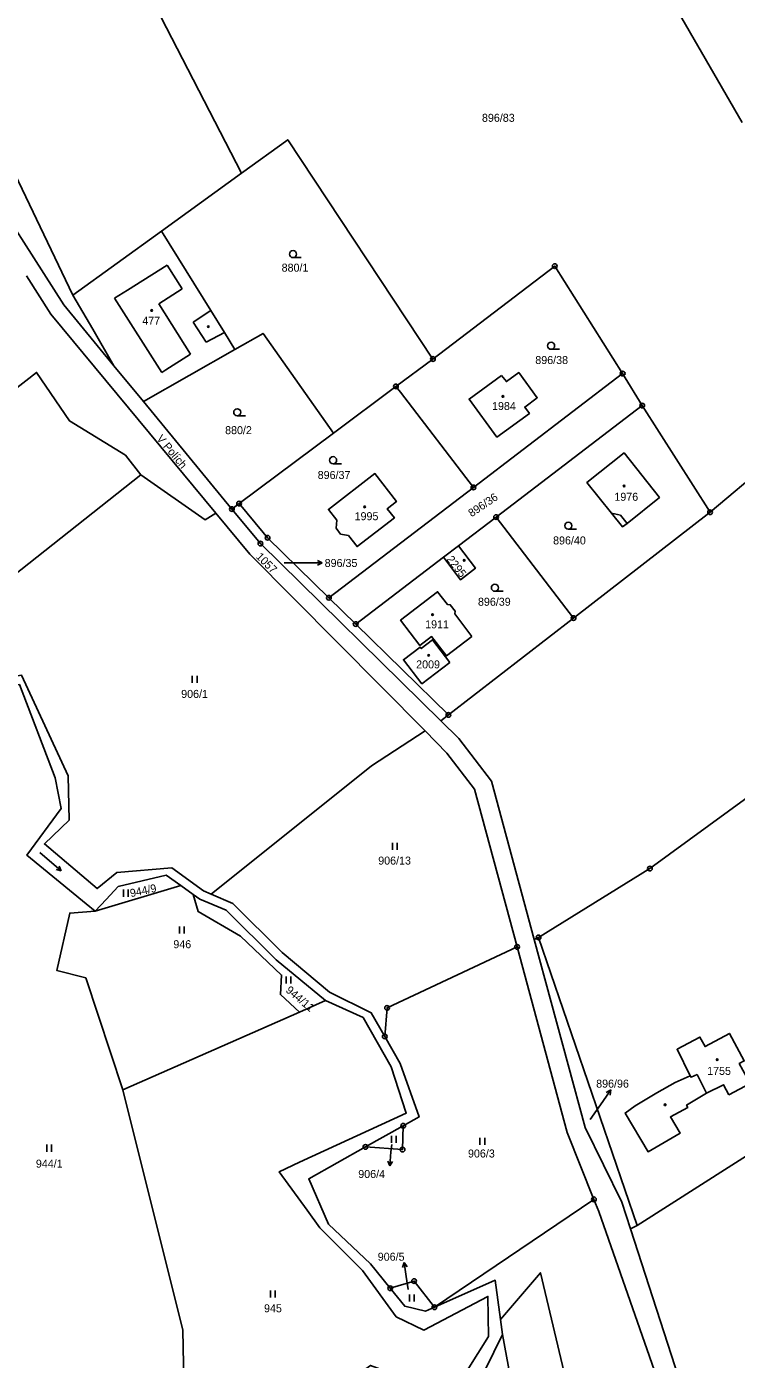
# Model space of a CAD drawing. Extents: x -680203 to -673936, y -1102717 to -1093650.
# Drawn here: x -679761.2 to -679610.4, y -1097519.2 to -1097236 of the extents above; entities that cross this region are included whole.
import ezdxf

# ---------------------------------------------------------------- set-up
doc = ezdxf.new("R2010")
doc.units = 0
for name, color, linetype in [('SOxx02xx_Koleje_param další_Popis10', 7, 'Continuous'), ('SOxx02xx_Staničení_Popis10', 7, 'Continuous'), ('SOxxxxxx_Koleje_hlavní_body_Popis10', 7, 'Continuous'), ('SOxxxxxx_Koleje_param další_Popis10', 7, 'Continuous'), ('SOxxxxxx_Osa_bod_P', 7, 'Continuous'), ('SOxxxxxx_Staničení_Popis10', 7, 'Continuous'), ('x_prac', 7, 'Continuous')]:
    doc.layers.add(name, color=color, linetype=linetype)

msp = doc.modelspace()

# ---------------------------------------------------------------- linework, layer by layer
at = {"layer": 'SOxx02xx_Koleje_param další_Popis10'}
for centre, radius in [((-679648.99, -1097286.87), 0.5), ((-679648.99, -1097286.87), 0.0303), ((-679674.87, -1097306.6), 0.5), ((-679674.87, -1097306.6), 0.0303), ((-679634.56, -1097309.68), 0.5), ((-679634.56, -1097309.68), 0.0303), ((-679682.73, -1097312.42), 0.5), ((-679682.73, -1097312.42), 0.0303), ((-679630.39, -1097316.5), 0.5), ((-679630.39, -1097316.5), 0.0303), ((-679666.27, -1097333.89), 0.5), ((-679666.27, -1097333.89), 0.0303), ((-679716.05, -1097337.32), 0.5), ((-679717.56, -1097338.49), 0.5), ((-679717.56, -1097338.49), 0.0303), ((-679716.05, -1097337.32), 0.0303), ((-679661.44, -1097340.19), 0.5), ((-679615.99, -1097339.17), 0.5), ((-679615.99, -1097339.17), 0.0303), ((-679661.44, -1097340.19), 0.0303), ((-679711.52, -1097345.82), 0.5), ((-679709.99, -1097344.58), 0.5), ((-679709.99, -1097344.58), 0.0303), ((-679711.52, -1097345.82), 0.0303), ((-679696.98, -1097357.34), 0.5), ((-679696.98, -1097357.34), 0.0303), ((-679691.28, -1097362.92), 0.5), ((-679644.99, -1097361.65), 0.5), ((-679644.99, -1097361.65), 0.0303), ((-679691.28, -1097362.92), 0.0303), ((-679671.58, -1097382.23), 0.5), ((-679671.58, -1097382.23), 0.0303), ((-679628.76, -1097414.86), 0.5), ((-679628.76, -1097414.86), 0.0303), ((-679652.42, -1097429.52), 0.5), ((-679652.42, -1097429.52), 0.0303), ((-679656.99, -1097431.51), 0.5), ((-679656.99, -1097431.51), 0.0303), ((-679684.61, -1097444.47), 0.5), ((-679684.61, -1097444.47), 0.0303), ((-679685.11, -1097450.54), 0.5), ((-679685.11, -1097450.54), 0.0303), ((-679681.19, -1097469.53), 0.5), ((-679681.19, -1097469.53), 0.0303), ((-679689.21, -1097474.02), 0.5), ((-679689.21, -1097474.02), 0.0303), ((-679681.32, -1097474.57), 0.5), ((-679681.32, -1097474.57), 0.0303), ((-679640.68, -1097485.16), 0.5), ((-679640.68, -1097485.16), 0.0303), ((-679683.94, -1097504.06), 0.5), ((-679678.86, -1097502.52), 0.5), ((-679678.86, -1097502.52), 0.0303), ((-679683.94, -1097504.06), 0.0303), ((-679674.55, -1097508.09), 0.5), ((-679674.55, -1097508.09), 0.0303)]:
    msp.add_circle(centre, radius, dxfattribs=at)
at = {"layer": 'SOxx02xx_Staničení_Popis10'}
for p, q in [((-679706.45, -1097349.93), (-679701.37, -1097349.89)), ((-679701.37, -1097349.89), (-679698.37, -1097349.89)), ((-679698.37, -1097349.89), (-679699.37, -1097349.39)), ((-679698.37, -1097349.89), (-679699.37, -1097350.39)), ((-679641.43, -1097468.19), (-679638.8, -1097464.36)), ((-679638.8, -1097464.36), (-679637.08, -1097461.9)), ((-679637.08, -1097461.9), (-679638.06, -1097462.44)), ((-679637.08, -1097461.9), (-679637.24, -1097463.01)), ((-679683.78, -1097475.07), (-679684.04, -1097478.06)), ((-679683.63, -1097473.47), (-679683.78, -1097475.07)), ((-679684.04, -1097478.06), (-679684.45, -1097477.02)), ((-679684.04, -1097478.06), (-679683.45, -1097477.11)), ((-679680.97, -1097498.57), (-679681.32, -1097499.63)), ((-679680.55, -1097501.54), (-679680.97, -1097498.57)), ((-679680.97, -1097498.57), (-679680.33, -1097499.49)), ((-679680.16, -1097504.32), (-679680.55, -1097501.54))]:
    msp.add_line(p, q, dxfattribs=at)
at = {"layer": 'SOxxxxxx_Koleje_hlavní_body_Popis10'}
for p, q in [((-679704.59, -1097285.06), (-679702.84, -1097285.06)), ((-679649.76, -1097304.54), (-679648.01, -1097304.54)), ((-679716.45, -1097318.67), (-679714.7, -1097318.67)), ((-679696.07, -1097328.85), (-679694.32, -1097328.85)), ((-679646.1, -1097342.77), (-679644.35, -1097342.77)), ((-679661.7, -1097355.96), (-679659.95, -1097355.96)), ((-679725.99, -1097375.43), (-679725.99, -1097373.93)), ((-679724.99, -1097375.43), (-679724.99, -1097373.93)), ((-679683.47, -1097410.91), (-679683.47, -1097409.41)), ((-679682.47, -1097410.91), (-679682.47, -1097409.41)), ((-679758.38, -1097411.43), (-679753.85, -1097415.37)), ((-679753.85, -1097415.37), (-679754.92, -1097415.1)), ((-679753.85, -1097415.37), (-679754.26, -1097414.35)), ((-679740.61, -1097420.85), (-679740.61, -1097419.35)), ((-679739.61, -1097420.85), (-679739.61, -1097419.35)), ((-679728.71, -1097428.68), (-679728.71, -1097427.18)), ((-679727.71, -1097428.68), (-679727.71, -1097427.18)), ((-679706.03, -1097439.28), (-679706.03, -1097437.78)), ((-679705.03, -1097439.28), (-679705.03, -1097437.78)), ((-679683.66, -1097473.17), (-679683.66, -1097471.67)), ((-679682.66, -1097473.17), (-679682.66, -1097471.67)), ((-679664.87, -1097473.59), (-679664.87, -1097472.09)), ((-679663.87, -1097473.59), (-679663.87, -1097472.09)), ((-679756.88, -1097475.03), (-679756.88, -1097473.53)), ((-679755.88, -1097475.03), (-679755.88, -1097473.53)), ((-679709.4, -1097506.03), (-679709.4, -1097504.53)), ((-679708.4, -1097506.03), (-679708.4, -1097504.53)), ((-679679.85, -1097506.9), (-679679.85, -1097505.4)), ((-679678.85, -1097506.9), (-679678.85, -1097505.4))]:
    msp.add_line(p, q, dxfattribs=at)
for centre in [(-679704.59, -1097284.31), (-679649.76, -1097303.79), (-679716.45, -1097317.92), (-679696.07, -1097328.1), (-679646.1, -1097342.02), (-679661.7, -1097355.21)]:
    msp.add_circle(centre, 0.75, dxfattribs=at)
at = {"layer": 'SOxxxxxx_Koleje_param další_Popis10'}
for centre in [(-679734.63, -1097296.28), (-679722.6, -1097299.73), (-679660.01, -1097314.55), (-679634.25, -1097333.6), (-679689.36, -1097338.02), (-679668.22, -1097349.38), (-679674.95, -1097360.91), (-679675.79, -1097369.58), (-679614.47, -1097455.48), (-679625.54, -1097465.07)]:
    msp.add_circle(centre, 0.175, dxfattribs=at)
at = {"layer": 'SOxxxxxx_Staničení_Popis10'}
for p, q in [((-679739.79, -1097291.97), (-679731.33, -1097286.64)), ((-679731.33, -1097286.64), (-679728.13, -1097291.72)), ((-679742.51, -1097293.68), (-679739.79, -1097291.97)), ((-679732.47, -1097309.44), (-679742.51, -1097293.68)), ((-679728.13, -1097291.72), (-679733.12, -1097294.86)), ((-679733.12, -1097294.86), (-679726.38, -1097305.56)), ((-679725.83, -1097298.74), (-679722.05, -1097296.32)), ((-679723.02, -1097303.03), (-679725.83, -1097298.74)), ((-679719.16, -1097300.97), (-679723.02, -1097303.03)), ((-679726.38, -1097305.56), (-679731.58, -1097308.88)), ((-679731.58, -1097308.88), (-679732.47, -1097309.44)), ((-679635.04, -1097339.75), (-679636.93, -1097339.37)), ((-679633.62, -1097341.52), (-679635.04, -1097339.75)), ((-679618.75, -1097458.6), (-679616.76, -1097462.61))]:
    msp.add_line(p, q, dxfattribs=at)
msp.add_lwpolyline([(-679620.2, -1097458.88), (-679620.02, -1097459.23), (-679618.75, -1097458.6)], dxfattribs=at)
at = {"layer": 'x_prac'}
for p, q in [((-679715.53, -1097267.12), (-679742.16, -1097215.47)), ((-679609.17, -1097256.33), (-679625.2, -1097228.56)), ((-679751.35, -1097293.04), (-679777.52, -1097238.49)), ((-679715.53, -1097267.12), (-679732.55, -1097279.44)), ((-679732.55, -1097279.44), (-679751.35, -1097293.04)), ((-679648.99, -1097286.87), (-679674.87, -1097306.6)), ((-679634.56, -1097309.68), (-679648.99, -1097286.87)), ((-679736.38, -1097315.63), (-679716.92, -1097304.57)), ((-679742.63, -1097308.05), (-679736.38, -1097315.63)), ((-679682.73, -1097312.42), (-679674.87, -1097306.6)), ((-679615.99, -1097339.17), (-679576.72, -1097306.09)), ((-679634.56, -1097309.68), (-679666.27, -1097333.89)), ((-679630.39, -1097316.5), (-679634.56, -1097309.68)), ((-679696.01, -1097322.35), (-679682.73, -1097312.42)), ((-679736.38, -1097315.63), (-679717.56, -1097338.49)), ((-679661.44, -1097340.19), (-679630.39, -1097316.5)), ((-679615.99, -1097339.17), (-679630.39, -1097316.5)), ((-679716.05, -1097337.32), (-679696.01, -1097322.35)), ((-679736.92, -1097331.22), (-679791.48, -1097374.33)), ((-679666.27, -1097333.89), (-679696.98, -1097357.34)), ((-679717.56, -1097338.49), (-679716.05, -1097337.32)), ((-679644.99, -1097361.65), (-679615.99, -1097339.17)), ((-679669.45, -1097346.29), (-679661.44, -1097340.19)), ((-679644.99, -1097361.65), (-679661.44, -1097340.19)), ((-679672.64, -1097348.72), (-679669.45, -1097346.29)), ((-679691.28, -1097362.92), (-679672.64, -1097348.72)), ((-679691.28, -1097362.92), (-679696.98, -1097357.34)), ((-679671.58, -1097382.23), (-679644.99, -1097361.65)), ((-679671.58, -1097382.23), (-679691.28, -1097362.92)), ((-679673.19, -1097383.48), (-679671.58, -1097382.23)), ((-679746.65, -1097423.9), (-679728.46, -1097418.49)), ((-679731.51, -1097416.3), (-679728.46, -1097418.49)), ((-679728.46, -1097418.49), (-679725.81, -1097420.4)), ((-679725.81, -1097420.4), (-679724.41, -1097421.4)), ((-679653.34, -1097429.94), (-679652.42, -1097429.52)), ((-679652.42, -1097429.52), (-679631.5, -1097490.75)), ((-679703.25, -1097445.39), (-679697.7, -1097442.94)), ((-679703.25, -1097445.39), (-679740.72, -1097461.89)), ((-679681.19, -1097469.53), (-679689.21, -1097474.02)), ((-679640.68, -1097485.16), (-679674.55, -1097508.09)), ((-679639.65, -1097487.72), (-679640.68, -1097485.16)), ((-679632.9, -1097491.46), (-679631.5, -1097490.75)), ((-679632.9, -1097491.46), (-679620.28, -1097530.33)), ((-679660.1, -1097513.91), (-679660.53, -1097510.67))]:
    msp.add_line(p, q, dxfattribs=at)
for points in [[(-679794.73, -1097237.43), (-679778.21, -1097258.98), (-679772.01, -1097265.92), (-679753.31, -1097295.07), (-679742.63, -1097308.05)], [(-679674.87, -1097306.6), (-679705.72, -1097260.02), (-679715.53, -1097267.12)], [(-679716.92, -1097304.57), (-679719.16, -1097300.97), (-679722.05, -1097296.32), (-679732.55, -1097279.44)], [(-679721.02, -1097339.35), (-679756.04, -1097297.04), (-679761.22, -1097288.91)], [(-679751.35, -1097293.04), (-679747.14, -1097300.29), (-679742.63, -1097308.05)], [(-679716.92, -1097304.57), (-679710.95, -1097301.18), (-679696.01, -1097322.35)], [(-679801.17, -1097342.28), (-679759.07, -1097309.45), (-679752.1, -1097319.77), (-679740.21, -1097327.05), (-679736.92, -1097331.22)], [(-679660.27, -1097310.08), (-679659.25, -1097311.39), (-679656.63, -1097309.48), (-679652.72, -1097314.84), (-679655.37, -1097316.81), (-679654.38, -1097318.16), (-679661.26, -1097323.2), (-679667.19, -1097315.13), (-679660.27, -1097310.08)], [(-679666.27, -1097333.89), (-679681.78, -1097313.66), (-679682.73, -1097312.42)], [(-679633.62, -1097341.52), (-679634.58, -1097342.28), (-679636.93, -1097339.37), (-679642.16, -1097332.86), (-679634.26, -1097326.57), (-679626.75, -1097336.01), (-679633.62, -1097341.52)], [(-679721.02, -1097339.35), (-679723.29, -1097340.77), (-679736.92, -1097331.22)], [(-679694.53, -1097343.81), (-679695.46, -1097342.57), (-679695.3, -1097340.84), (-679697.06, -1097338.55), (-679687.2, -1097330.96), (-679682.63, -1097336.89), (-679684.56, -1097338.43), (-679683.05, -1097340.32), (-679690.99, -1097346.44), (-679692.83, -1097344.07), (-679694.53, -1097343.81)], [(-679676.54, -1097385.62), (-679713.8, -1097348.06), (-679721.02, -1097339.35)], [(-679673.19, -1097383.48), (-679711.52, -1097345.82), (-679717.56, -1097338.49)], [(-679696.98, -1097357.34), (-679709.99, -1097344.58), (-679710.94, -1097343.45), (-679716.05, -1097337.32)], [(-679753.82, -1097402.13), (-679755.13, -1097395.59), (-679762.71, -1097375.78), (-679788.12, -1097379.62), (-679799.41, -1097371.07), (-679799.98, -1097363.68), (-679796.48, -1097361.5), (-679799.77, -1097356.37), (-679795.71, -1097345.5), (-679800.67, -1097345.73), (-679803.06, -1097350.26), (-679807.75, -1097351.16), (-679802.97, -1097356.52), (-679812.21, -1097373.24), (-679817.66, -1097372.2), (-679820.57, -1097379.08), (-679827.91, -1097378.61), (-679844.9, -1097379.07), (-679856.82, -1097371.84), (-679854.14, -1097368.15), (-679855.87, -1097361.21)], [(-679669.45, -1097346.29), (-679665.83, -1097351.07), (-679669.02, -1097353.5), (-679672.64, -1097348.72)], [(-679666.59, -1097365.58), (-679671.97, -1097369.7), (-679675.15, -1097365.59), (-679677.62, -1097367.51), (-679681.73, -1097362.12), (-679673.87, -1097356.04), (-679671.78, -1097358.73), (-679671.2, -1097358.8), (-679670.16, -1097360.16), (-679670.22, -1097360.75), (-679666.59, -1097365.58)], [(-679547.43, -1097355.02), (-679579.44, -1097378.88), (-679628.76, -1097414.86), (-679652.42, -1097429.52)], [(-679671.27, -1097371.09), (-679677.2, -1097375.61), (-679681.14, -1097370.51), (-679677.59, -1097367.8), (-679677.34, -1097368.12), (-679674.94, -1097366.29), (-679671.27, -1097371.09)], [(-679791.48, -1097374.33), (-679787.3, -1097377.89), (-679762.26, -1097373.81), (-679752.36, -1097395.18), (-679752.12, -1097404.6)], [(-679653.34, -1097429.94), (-679662.46, -1097396.31), (-679669.38, -1097387.22), (-679673.19, -1097383.48)], [(-679721.96, -1097420.29), (-679687.91, -1097393.03), (-679676.54, -1097385.62)], [(-679676.54, -1097385.62), (-679671.88, -1097390.32), (-679666.01, -1097398.01), (-679656.99, -1097431.51)], [(-679746.65, -1097423.9), (-679748.54, -1097422.36), (-679761.14, -1097412.06), (-679753.82, -1097402.13)], [(-679752.12, -1097404.6), (-679757.39, -1097409.62), (-679746.2, -1097419.11), (-679741.99, -1097415.72), (-679730.33, -1097414.69), (-679723.61, -1097419.57), (-679721.96, -1097420.29)], [(-679746.65, -1097423.9), (-679744.32, -1097421.45), (-679741.72, -1097418.71), (-679731.51, -1097416.3)], [(-679725.81, -1097420.4), (-679724.75, -1097424.03), (-679715.77, -1097429.21), (-679707.01, -1097437.5), (-679707.26, -1097441.66), (-679703.25, -1097445.39)], [(-679724.41, -1097421.4), (-679718.78, -1097423.71), (-679708.19, -1097434.28), (-679697.7, -1097442.94)], [(-679685.11, -1097450.54), (-679687.96, -1097445.5), (-679696.81, -1097441.15), (-679706.91, -1097432.74), (-679717.36, -1097422.3), (-679721.96, -1097420.29)], [(-679740.72, -1097461.89), (-679748.61, -1097438.12), (-679754.76, -1097436.56), (-679752.03, -1097424.33), (-679746.65, -1097423.9)], [(-679632.9, -1097491.46), (-679634.75, -1097485.78), (-679642.5, -1097469.92), (-679653.34, -1097429.94)], [(-679656.99, -1097431.51), (-679684.61, -1097444.47), (-679685.11, -1097450.54)], [(-679640.68, -1097485.16), (-679646.36, -1097470.96), (-679656.99, -1097431.51)], [(-679697.7, -1097442.94), (-679689.7, -1097446.49), (-679683.73, -1097456.98), (-679680.55, -1097466.87), (-679703.19, -1097477.29), (-679707.53, -1097479.28), (-679701.61, -1097487.47), (-679698.9, -1097491.23), (-679689.83, -1097500.25), (-679682.67, -1097510.09), (-679676.78, -1097512.94), (-679663.2, -1097505.8), (-679663.07, -1097514.31), (-679667.63, -1097521.55), (-679674.26, -1097525.54), (-679688.11, -1097520.46), (-679694.89, -1097525.25), (-679698.82, -1097535.04), (-679706.26, -1097578.66)], [(-679611.98, -1097462.94), (-679607.5, -1097460.52), (-679609.78, -1097456.31), (-679608.72, -1097455.74), (-679611.89, -1097449.89), (-679617.06, -1097452.7), (-679618.14, -1097450.67), (-679623.01, -1097453.25), (-679620.2, -1097458.88), (-679623.44, -1097460.33), (-679627.31, -1097462.54), (-679631.88, -1097465.32), (-679634.05, -1097466.84), (-679629.17, -1097475.04), (-679622.37, -1097471.11), (-679624.42, -1097467.65), (-679620.73, -1097465.63), (-679620.97, -1097465.13), (-679616.76, -1097462.61), (-679613.13, -1097460.81), (-679611.98, -1097462.94)], [(-679685.11, -1097450.54), (-679681.84, -1097456.32), (-679677.82, -1097467.64), (-679681.19, -1097469.53)], [(-679580.6, -1097456.83), (-679604.92, -1097473.76), (-679631.5, -1097490.75)], [(-679726.83, -1097574.23), (-679728.02, -1097512.93), (-679740.72, -1097461.89)], [(-679681.19, -1097469.53), (-679681.32, -1097474.57), (-679689.21, -1097474.02)], [(-679689.21, -1097474.02), (-679701.24, -1097480.77), (-679697.07, -1097490.43), (-679688.14, -1097498.88), (-679683.94, -1097504.06)], [(-679616.24, -1097551.02), (-679624.27, -1097531.76), (-679639.65, -1097487.72)], [(-679660.53, -1097510.67), (-679652.04, -1097500.76), (-679646.35, -1097524.62), (-679623.35, -1097587.94)], [(-679683.94, -1097504.06), (-679678.86, -1097502.52), (-679674.55, -1097508.09)], [(-679660.53, -1097510.67), (-679661.63, -1097502.36), (-679674.55, -1097508.09)], [(-679683.94, -1097504.06), (-679680.84, -1097507.88), (-679676.44, -1097508.93), (-679674.55, -1097508.09)], [(-679660.1, -1097513.91), (-679665.57, -1097524.98), (-679675.63, -1097529.29), (-679688.38, -1097522.26), (-679692.44, -1097526.14), (-679696.89, -1097536.16), (-679707.75, -1097599.91), (-679717.04, -1097609.19), (-679727.7, -1097615.71), (-679727.27, -1097620.65), (-679718.95, -1097635.16), (-679720.72, -1097650.74), (-679742.91, -1097675.32), (-679747.6, -1097678.46), (-679760.25, -1097687.62), (-679781.61, -1097700.4), (-679792.17, -1097710.77)], [(-679673.23, -1097532.43), (-679658.38, -1097523.09), (-679660.1, -1097513.91)]]:
    msp.add_lwpolyline(points, dxfattribs=at)

# ---------------------------------------------------------------- texts
at = {"layer": 'SOxx02xx_Staničení_Popis10'}
msp.add_text('V Polích', height=1.7, rotation=310, dxfattribs=at).set_placement((-679733.68, -1097323.57))
at = {"layer": 'SOxxxxxx_Osa_bod_P'}
for s, p in [('896/83', (-679664.45, -1097256.2)), ('880/1', (-679707.01, -1097288.04)), ('477', (-679736.61, -1097299.3)), ('896/38', (-679653.12, -1097307.67)), ('1984', (-679662.31, -1097317.44)), ('880/2', (-679719.02, -1097322.57)), ('896/37', (-679699.35, -1097332.09)), ('1976', (-679636.32, -1097336.72)), ('1995', (-679691.51, -1097340.85)), ('896/40', (-679649.34, -1097346)), ('896/35', (-679697.87, -1097350.79)), ('896/39', (-679665.3, -1097359.03)), ('1911', (-679676.52, -1097363.83)), ('2009', (-679678.43, -1097372.34)), ('906/1', (-679728.35, -1097378.61)), ('906/13', (-679686.49, -1097414.03)), ('946', (-679730.02, -1097431.8)), ('1755', (-679616.61, -1097458.72)), ('896/96', (-679640.19, -1097461.42)), ('906/3', (-679667.42, -1097476.27)), ('944/1', (-679759.22, -1097478.42)), ('906/4', (-679690.73, -1097480.62)), ('906/5', (-679686.59, -1097498.2)), ('945', (-679710.75, -1097509.16))]:
    msp.add_text(s, height=1.7, dxfattribs=at).set_placement(p)
for s, rotation, p in [('896/36', 34, (-679666.65, -1097340.25)), ('1057', 315, (-679712.59, -1097348.74)), ('2295', 308, (-679672.07, -1097349.2)), ('944/9', 12, (-679739.04, -1097420.97)), ('944/11', 320, (-679706.28, -1097440.96))]:
    msp.add_text(s, height=1.7, rotation=rotation, dxfattribs=at).set_placement(p)

doc.saveas('drawing.dxf')
